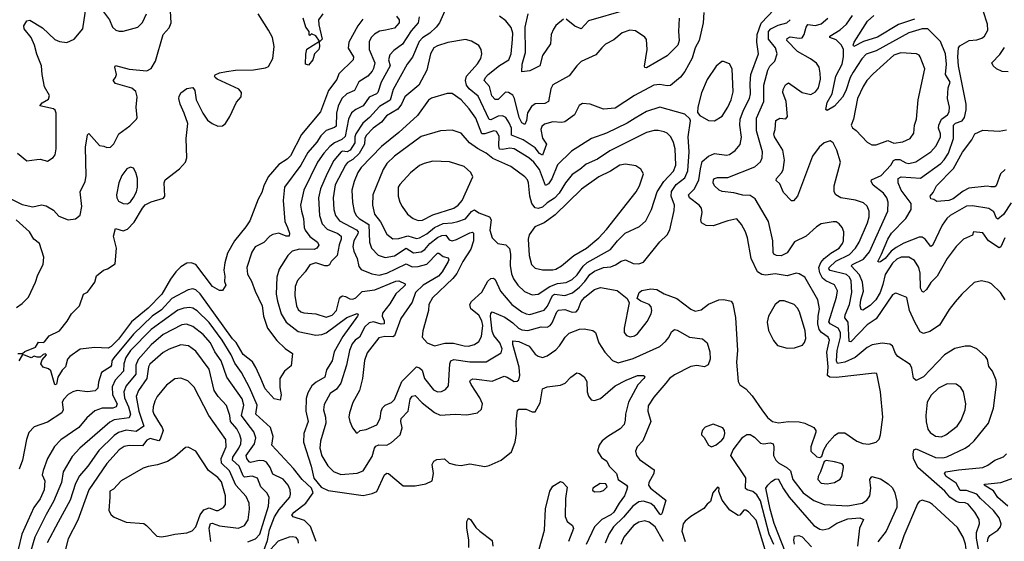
# Model space of a CAD drawing. Extents: x 1550320 to 1685906, y 509093 to 640511.
# Tile 309 of 532: x 1652877 to 1659520, y 559677 to 563196. Entities that reach past the tile are written whole.
import ezdxf

# ---------------------------------------------------------------- set-up
doc = ezdxf.new("R2010")
doc.units = 0

msp = doc.modelspace()

# ---------------------------------------------------------------- linework, layer by layer
at = {"layer": '0CON20XD'}
for points in [[(1652805, 561994), (1652895, 561949.4), (1652965, 561933.3), (1653025, 561946), (1653055, 561940), (1653105, 561911.2), (1653141.2, 561871.2), (1653205, 561846), (1653255, 561853.3), (1653285, 561877.5), (1653297.1, 561935), (1653286.4, 562033.6), (1653318.6, 562105), (1653326.6, 562143.4), (1653320.6, 562335), (1653335, 562420), (1653345, 562427.5), (1653415, 562346.2), (1653445, 562343.3), (1653465, 562333.3), (1653490, 562335), (1653512.5, 562357.5), (1653546, 562425), (1653620.9, 562479.1), (1653665, 562523.8), (1653669.2, 562535), (1653662.2, 562605), (1653670.9, 562675), (1653661.7, 562711.7), (1653635, 562734), (1653524, 562765), (1653508.8, 562785), (1653524.3, 562805.7), (1653530, 562825), (1653520, 562875), (1653524.2, 562885.8), (1653615, 562862.2), (1653735, 562851.5), (1653765, 562865.7), (1653794.6, 562915), (1653844.4, 563095), (1653885, 563140.8), (1653898.8, 563175), (1653890.4, 563335)], [(1652861.9, 562295), (1652925, 562243.3), (1652992.3, 562252.3), (1653015, 562255.7), (1653065, 562242.5), (1653103.7, 562266.3), (1653117.5, 562285), (1653124.5, 562325), (1653124.6, 562564.6), (1653116.7, 562585), (1653105, 562594.3), (1653012.5, 562615), (1653028.8, 562635), (1653070.7, 562659.3), (1653078.1, 562685), (1653043.8, 562743.8), (1653028.2, 562825), (1653024.4, 562885), (1652993.7, 562963.7), (1652978.1, 563025), (1652954, 563075), (1652907.1, 563135), (1652905.7, 563155), (1652925, 563188.8), (1652945, 563192), (1653031.3, 563141.3), (1653115, 563062), (1653145, 563048.8), (1653195, 563042.5), (1653245.6, 563064.4), (1653302.5, 563135), (1653325.7, 563284.3)], [(1652865, 560944.2), (1652897, 560943), (1652913.2, 560956.8), (1652985, 560987.5), (1653005, 561020), (1653035, 561017.5), (1653045, 561022.5), (1653076.7, 561063.3), (1653145, 561096.7), (1653197.7, 561162.3), (1653227.7, 561212.3), (1653280, 561265), (1653307.5, 561345), (1653335, 561357.5), (1653356.1, 561383.9), (1653383.6, 561426.4), (1653395, 561467.5), (1653443, 561507), (1653470, 561515), (1653520.7, 561549.3), (1653531.4, 561655), (1653511.4, 561735), (1653523.8, 561786.2), (1653575, 561772.5), (1653605, 561782.3), (1653649.1, 561830.9), (1653704.8, 561925), (1653725, 561946.7), (1653765, 561968.2), (1653848.5, 561991.5), (1653855.6, 562005), (1653851.8, 562095), (1653857.8, 562115), (1653955, 562190.6), (1653996.6, 562235), (1654004.7, 562265), (1654000.9, 562395), (1654012.8, 562495), (1653986.4, 562565), (1653960, 562625), (1653950, 562665), (1653952.5, 562677.5), (1653965, 562702.5), (1654005, 562732.5), (1654045, 562737.5), (1654057.9, 562717.9), (1654067.2, 562655), (1654112.6, 562565), (1654145, 562518.2), (1654175.8, 562495), (1654215, 562477.9), (1654245, 562480), (1654265, 562494.7), (1654295, 562542.1), (1654340, 562640), (1654371.5, 562675), (1654374.4, 562705), (1654355, 562727.3), (1654210, 562795), (1654196.7, 562805), (1654192.5, 562815), (1654196.4, 562823.6), (1654225, 562838), (1654273, 562847), (1654334.1, 562855.9), (1654455, 562857.5), (1654535, 562870.3), (1654555, 562881.1), (1654584.2, 562935), (1654593.2, 563015), (1654583.4, 563075), (1654555, 563126), (1654486.2, 563235)], [(1655419.4, 563219.4), (1655436.9, 563195), (1655437.9, 563175), (1655405, 563139.1), (1655345.4, 563125.4), (1655305, 563117.5), (1655271.3, 563098.7), (1655249.6, 563075), (1655234.2, 563045.8), (1655235.3, 562995), (1655272.4, 562905), (1655265, 562865.8), (1655255, 562847.5), (1655225, 562814.6), (1655164.3, 562775.7), (1655135, 562718.9), (1655083.7, 562696.3), (1655051.3, 562665), (1655027, 562613), (1655013.8, 562565), (1655011.6, 562478.4), (1655001.1, 562468.9), (1654945, 562448.7), (1654908.6, 562411.4), (1654881.2, 562368.8), (1654820.2, 562299.8), (1654775, 562215.4), (1654663.2, 562065), (1654654.6, 561975.4), (1654665.4, 561835), (1654683.5, 561795), (1654697.2, 561755), (1654695.3, 561734.7), (1654675, 561735.4), (1654625, 561754.8), (1654584.1, 561745.9), (1654565.7, 561735), (1654525, 561692.5), (1654465, 561664.2), (1654443, 561627), (1654410, 561525), (1654415, 561478.8), (1654442.2, 561432.2), (1654466, 561365), (1654513.5, 561265), (1654521.4, 561195), (1654549.2, 561115), (1654612.1, 561032.1), (1654667.9, 560977.9), (1654717.5, 560945), (1654709.2, 560860.8), (1654664.5, 560825.5), (1654632.5, 560775), (1654632.2, 560715), (1654642.5, 560665), (1654635, 560630), (1654595, 560639.2), (1654534.4, 560705), (1654505.2, 560775.2), (1654470.7, 560850.7), (1654447.3, 560887.3), (1654385, 560937.5), (1654337.5, 561017.5), (1654312, 561042), (1654095, 561346.9), (1654065, 561373.8), (1654045, 561379.6), (1654015, 561372.5), (1653904.3, 561315.7), (1653835, 561239), (1653770.9, 561195), (1653645, 561073.5), (1653511.5, 560915), (1653499.5, 560895), (1653496.5, 560865), (1653490, 560855), (1653428.9, 560815), (1653408.5, 560751.5), (1653405, 560710), (1653387, 560693), (1653335, 560686.2), (1653265, 560694), (1653235, 560685.4), (1653205, 560667.1), (1653174.5, 560635), (1653164.5, 560615), (1653170.5, 560565), (1653161.4, 560545), (1653065, 560481.9), (1652975, 560450), (1652939.8, 560410.2), (1652922.5, 560365), (1652895.4, 560224.6), (1652874.4, 560165)], [(1653436.8, 563256.8), (1653483.1, 563195), (1653504.6, 563144.6), (1653525, 563126), (1653547.5, 563117.5), (1653575, 563118.1), (1653675, 563144.2), (1653705, 563175.8), (1653732.3, 563235)], [(1655572.1, 563215), (1655564.7, 563175), (1655518.7, 563121.3), (1655460.1, 563029.9), (1655401.2, 562988.8), (1655375, 562958.6), (1655366.3, 562925), (1655376.9, 562885), (1655315.2, 562774.8), (1655293.2, 562705), (1655284.7, 562695.3), (1655235, 562673.8), (1655195, 562614.2), (1655145, 562590.7), (1655115, 562566.9), (1655096.7, 562525), (1655073.1, 562406.9), (1655051.6, 562388.4), (1655002, 562365), (1654970.6, 562339.4), (1654928.6, 562295), (1654887.4, 562235), (1654793.5, 562045), (1654772.9, 561945), (1654777.6, 561905), (1654792.9, 561855), (1654796.4, 561795), (1654803.5, 561775), (1654835, 561732.5), (1654885.6, 561695), (1654895.5, 561675), (1654882.7, 561655), (1654865, 561646.7), (1654765, 561647.8), (1654715.3, 561634.8), (1654685.5, 561605), (1654626.9, 561513.1), (1654612.1, 561457.9), (1654608, 561345), (1654616.3, 561296.3), (1654642.2, 561212.2), (1654674.4, 561154.4), (1654755, 561092.5), (1654875, 561067.3), (1654915, 561071.9), (1654945, 561082.6), (1655085, 561187.2), (1655155, 561213.8), (1655160.8, 561205), (1655157.3, 561195), (1655057.9, 561057.9), (1655000, 560955), (1654984.8, 560895.2), (1654947.8, 560835), (1654936.1, 560785), (1654878.3, 560751.7), (1654848.5, 560725), (1654821.5, 560678.5), (1654810.2, 560639.8), (1654806.9, 560555), (1654823.3, 560485), (1654795.3, 560405), (1654791.9, 560345), (1654843.1, 560185), (1654862.5, 560102.5), (1654912.1, 560042.1), (1654959.2, 560019.2), (1655195, 559985.6), (1655255, 560000), (1655286, 560014), (1655338, 560125), (1655355, 560136), (1655365, 560134), (1655465, 560051.4), (1655545, 560052.5), (1655616.2, 560065), (1655660, 560085), (1655668.8, 560135), (1655660.5, 560195), (1655671.9, 560218.1), (1655691.3, 560228.7), (1655743.3, 560233.3), (1655775.8, 560205), (1655817.1, 560192.9), (1655855, 560188.2), (1655915, 560199.2), (1656015, 560182.5), (1656045, 560188), (1656125, 560223.8), (1656195, 560281.2), (1656220.8, 560345), (1656229.4, 560405), (1656226.7, 560485), (1656235, 560562.5), (1656245, 560568.8), (1656295, 560569.4), (1656335, 560550), (1656355, 560551.2), (1656387.8, 560612.2), (1656404.3, 560705.7), (1656435, 560720), (1656525, 560729.4)], [(1655745.4, 563254.6), (1655709.1, 563175), (1655686.2, 563145), (1655644.6, 563105), (1655595, 563074.1), (1655571.6, 563048.4), (1655527.9, 562942.1), (1655491.5, 562895), (1655397.4, 562725), (1655376.1, 562653.9), (1655305, 562611), (1655236.9, 562535), (1655192.5, 562497.5), (1655144.1, 562425.9), (1655138, 562405), (1655139.4, 562379.4), (1655138.1, 562365), (1655107, 562315), (1655086.4, 562303.6), (1655055, 562309.2), (1655045.5, 562304.5), (1654997.2, 562245), (1654951.2, 562158.8), (1654906.1, 562055), (1654893.2, 561995), (1654900.5, 561875), (1654918.9, 561818.9), (1654952, 561782), (1655024.5, 561754.5), (1655045.3, 561735), (1655046.8, 561715), (1655033, 561677), (1655018.8, 561605), (1654979.4, 561565), (1654967.9, 561542.1), (1654955, 561534.4), (1654935, 561535.4), (1654875, 561555.3), (1654835, 561543.3), (1654803.1, 561495), (1654752.4, 561437.6), (1654736.7, 561395), (1654733.5, 561335), (1654744.7, 561265), (1654755, 561241.5), (1654774.4, 561225), (1654795, 561218.3), (1654875, 561212.8), (1654945, 561189.7), (1654985, 561203.7), (1655013.8, 561235), (1655036, 561314), (1655043.3, 561326.7), (1655055, 561332.2), (1655075, 561328.5), (1655105, 561312), (1655125, 561310.3), (1655145, 561320), (1655186.9, 561363.1), (1655273, 561373), (1655415, 561432.7), (1655435, 561434.3), (1655478.5, 561415), (1655478.8, 561405), (1655470, 561395), (1655415, 561347.5), (1655375, 561279.1), (1655325, 561215.6), (1655322.5, 561195), (1655336.8, 561165), (1655335.5, 561144.5), (1655315, 561142.8), (1655265, 561158.8), (1655235, 561151.9), (1655205, 561122.9), (1655169.3, 561055), (1655141.1, 561035), (1655120.1, 561009.9), (1655101.9, 560965), (1655083.2, 560865), (1655043.1, 560745), (1655015.5, 560704.5), (1654972.3, 560675), (1654931, 560599), (1654926.6, 560565), (1654941.3, 560515), (1654943.5, 560475), (1654907.6, 560352.4), (1654902.4, 560305), (1654915, 560253.1), (1654956.9, 560186.9), (1654995, 560148.9), (1655045, 560127.1), (1655153.3, 560136.7), (1655195, 560153.5), (1655255, 560249.2), (1655270.4, 560305), (1655280.1, 560319.9), (1655301.3, 560328.7), (1655355.2, 560324.8), (1655385, 560343.1), (1655444, 560396), (1655457.7, 560442.3), (1655448.2, 560485), (1655450, 560505), (1655498.6, 560555), (1655512.2, 560635), (1655525, 560656.7), (1655545, 560660), (1655592.1, 560612.1), (1655675, 560546.2), (1655715, 560527.1), (1655815, 560533.9), (1655895, 560530.9), (1655965, 560544.2), (1655992.1, 560567.9), (1655998.9, 560605), (1655981.2, 560645), (1655922.1, 560735), (1655914.5, 560755), (1655918, 560765), (1655935, 560772.2), (1655958, 560772), (1656065, 560757.3), (1656145, 560791.1), (1656165, 560785.6), (1656212.5, 560755), (1656233.4, 560756.6), (1656245, 560766.2), (1656252.3, 560795), (1656247.2, 560852.7), (1656203.7, 561005), (1656205, 561028.8), (1656244.6, 561025.4), (1656313.9, 560993.9), (1656355, 560940.4), (1656375, 560926.8), (1656405, 560917.5), (1656435, 560928.5), (1656495, 560968.2), (1656520, 560995), (1656540.5, 561029.5)], [(1654922.5, 563235), (1654892.5, 563195), (1654895, 563160), (1654917.1, 563065), (1654897.5, 563045), (1654900, 563015), (1654894.4, 562995), (1654865.8, 562965), (1654854.4, 562925.6), (1654825, 562890), (1654806.1, 562896.1), (1654807.3, 562962.7), (1654814.1, 562995.9), (1654900, 563050), (1654875, 563085.8), (1654845, 563100), (1654835, 563090), (1654830, 563095), (1654830, 563115), (1654806.7, 563145), (1654790, 563205)], [(1657493.2, 563245), (1657488.2, 563175), (1657461.3, 563055), (1657434.1, 563005), (1657413.9, 562936.1), (1657364.8, 562845.2), (1657335, 562807.5), (1657267.3, 562752.7), (1657245, 562749.3), (1657195, 562759.3), (1657155, 562753.9), (1657025, 562684.1), (1656895, 562599.5), (1656815, 562591.5), (1656726.1, 562626.1), (1656675, 562631.2), (1656652.1, 562617.9), (1656619.2, 562555), (1656555, 562506.5), (1656535, 562502.1), (1656475, 562506.2), (1656418.9, 562491.1), (1656399.2, 562475), (1656392.2, 562455), (1656405, 562397.1), (1656431.3, 562355), (1656405, 562282.7), (1656385, 562292.2), (1656355, 562332.3), (1656274.9, 562384.9), (1656196.2, 562416.2), (1656194.4, 562465), (1656179.8, 562499.8), (1656156.9, 562535), (1656135, 562547.6), (1656105, 562544.3), (1656055, 562520.4), (1656045, 562522.9), (1655970.9, 562680.9), (1655910.2, 562730.2), (1655890.6, 562755), (1655884.1, 562785), (1655891.6, 562815), (1655965, 562898.9), (1655988.5, 562935), (1655995.5, 562965), (1655990.6, 562995), (1655975, 563022.5), (1655925, 563051.9), (1655885, 563061.9), (1655765, 563042.9), (1655695, 563020.3), (1655671.2, 563005), (1655649.6, 562965), (1655623.1, 562855), (1655569.2, 562755), (1655474.7, 562675), (1655452.5, 562625), (1655427.7, 562592.3), (1655352.6, 562547.4), (1655318.4, 562505), (1655262.5, 562465), (1655215.2, 562415), (1655204.8, 562395), (1655202.7, 562355), (1655167.8, 562292.3), (1655125, 562252.6), (1655088.4, 562231.6), (1655074.8, 562215), (1655005, 562082), (1654991.2, 561995), (1654996.5, 561916.5), (1655008.8, 561875), (1655035, 561838.2), (1655149.3, 561779.3), (1655161.6, 561765), (1655159.3, 561750.7), (1655131.7, 561705), (1655125.2, 561665), (1655131.1, 561635), (1655154.7, 561584.7), (1655165, 561531.2), (1655181.6, 561511.6), (1655252.2, 561482.2), (1655303.6, 561473.6), (1655355, 561485.8), (1655485, 561548.4), (1655525, 561527.6), (1655565, 561531.3), (1655625, 561547.6), (1655695, 561620.8), (1655705, 561620.8), (1655735, 561598.2), (1655768.5, 561588.5), (1655772.9, 561575), (1655768.9, 561565), (1655728.4, 561495), (1655703.4, 561465), (1655600, 561405), (1655546.9, 561355), (1655525, 561290.6), (1655448.8, 561181.2), (1655405, 561063.3), (1655395, 561056.9), (1655341.2, 561058.8), (1655301.3, 561048.7), (1655220.8, 560949.1), (1655203.6, 560896.4), (1655190.9, 560775), (1655170, 560695), (1655125.4, 560614.6), (1655102.5, 560545), (1655097.8, 560515), (1655104.4, 560485), (1655123, 560443), (1655145, 560412.5), (1655155, 560407.5), (1655175.4, 560424.6), (1655215, 560430.4), (1655287.3, 560462.7), (1655309.6, 560505), (1655316.1, 560555), (1655325, 560577.1), (1655343.1, 560595), (1655385, 560614.6), (1655405, 560633.3), (1655455.3, 560755), (1655555, 560854), (1655575, 560848.2), (1655591.9, 560831.9), (1655608.7, 560775), (1655670.1, 560700.1), (1655695, 560686.2), (1655721.9, 560688.1), (1655749.2, 560700.8), (1655771.1, 560725), (1655778.4, 560875), (1655785, 560895.5), (1655805.9, 560904.1), (1655915, 560887.1), (1656025, 560887.5), (1656125, 560948.1), (1656132.8, 560975), (1656115.6, 561015.6), (1656076.7, 561065), (1656065.2, 561095), (1656053.3, 561195), (1656055.8, 561214.2), (1656064.6, 561225.4), (1656149.5, 561189.5), (1656205, 561150.5), (1656242, 561115), (1656265, 561104), (1656305, 561099.4), (1656395, 561123.7), (1656435, 561121.5), (1656455, 561133.6), (1656468.9, 561151.1), (1656502.1, 561225), (1656513, 561237), (1656555, 561240.4), (1656605, 561222.3), (1656630.8, 561225), (1656645, 561240), (1656666.2, 561295), (1656689.7, 561325), (1656755, 561375.3), (1656795, 561390), (1656908.9, 561368.9), (1656976, 561315), (1656988.8, 561285), (1656955.8, 561115), (1656956, 561085), (1656970, 561065), (1656995, 561057.5), (1657025, 561063.3), (1657045, 561077.5), (1657111.1, 561158.9), (1657137.6, 561212.4), (1657142.2, 561235), (1657138, 561258), (1657125, 561274.2), (1657067.3, 561297.3), (1657043.3, 561315), (1657056.2, 561355), (1657075, 561369.2), (1657135, 561380), (1657175, 561375.8), (1657225.8, 561345.8), (1657310.8, 561315), (1657405, 561242.2), (1657435, 561230.6), (1657475, 561238.6), (1657525, 561277.5), (1657595, 561305.8), (1657627.9, 561307.9), (1657677, 561297), (1657688.6, 561278.6), (1657706.8, 561186.8), (1657719.6, 560965), (1657712.3, 560885), (1657724.6, 560754.6), (1657735, 560732.9), (1657776, 560705), (1657819.1, 560659.1), (1657883.1, 560563.1), (1657922.3, 560512.3), (1657955, 560486.4), (1657997.4, 560477.4), (1658065, 560485.4), (1658135, 560483.5), (1658173.7, 560473.7), (1658234.3, 560444.3), (1658247.5, 560425), (1658247.3, 560412.7), (1658214, 560315), (1658213.8, 560285), (1658255, 560246.7), (1658275, 560242.5)], [(1657327.1, 563205), (1657322.3, 563115), (1657325.9, 563055), (1657317.5, 563025), (1657245, 562951.1), (1657105, 562870), (1657095, 562873.3), (1657092.6, 562882.6), (1657110.6, 562995), (1657105, 563061.2), (1657095, 563078.1), (1657031.7, 563121.7), (1656994.6, 563125.4), (1656942.1, 563107.9), (1656885, 563060.8), (1656830.2, 563029.8), (1656805.6, 563005), (1656765, 562958.5), (1656665, 562913.3), (1656635.6, 562885), (1656585, 562816.7), (1656473.7, 562756.3), (1656459.7, 562730.3), (1656444.4, 562645), (1656419.2, 562630.8), (1656355, 562627.3), (1656330.8, 562609.2), (1656303.2, 562566.8), (1656295.9, 562515), (1656285, 562489.4), (1656265, 562500), (1656246.1, 562535), (1656216.2, 562665), (1656205, 562686.2), (1656175, 562705.4), (1656155, 562707.9), (1656105, 562656.5), (1656085, 562657.1), (1656063, 562683), (1656046.2, 562746.2), (1656011.3, 562785), (1656018.8, 562805), (1656037.5, 562825), (1656115, 562886.1), (1656176.2, 562925), (1656193.4, 562965), (1656202.8, 563062.8), (1656204, 563105), (1656192, 563142), (1656157.3, 563187.3), (1656115, 563220.4)], [(1656545, 563200), (1656495, 563156.7), (1656479.2, 563130.8), (1656463.8, 563095), (1656457.6, 563032.4), (1656404.6, 562955), (1656385.6, 562885), (1656318.5, 562851.5), (1656265, 562843.8), (1656267.5, 562895), (1656290.4, 562975), (1656287.5, 563145), (1656307.7, 563235)], [(1656965, 563260.2), (1656715, 563188.9), (1656665, 563134.3), (1656622.3, 563152.3), (1656565, 563200)], [(1658275, 560242.5), (1658288.3, 560251.7), (1658302, 560295), (1658325.5, 560334.5), (1658376.8, 560393.2), (1658401.7, 560408.3), (1658445, 560409.2), (1658525, 560353.1), (1658565, 560336.9), (1658606.8, 560333.2), (1658655, 560345.8), (1658674.5, 560365.5), (1658685.4, 560394.6), (1658700, 560515), (1658684.3, 560685), (1658659.4, 560809.4), (1658645, 560812.5), (1658385, 560782.2), (1658343.5, 560783.5), (1658327.5, 560795), (1658331.6, 560855), (1658323.2, 560953.2), (1658340.2, 561035), (1658330.7, 561055), (1658286.6, 561086.6), (1658271, 561105), (1658261.4, 561145), (1658265, 561196.2), (1658272.8, 561245), (1658261.8, 561305), (1658175, 561458.1), (1658135, 561481.4), (1658115.6, 561485.6), (1658055, 561468.5), (1657975, 561481.6), (1657912.1, 561472.1), (1657885, 561476.7), (1657855, 561495.7), (1657811.5, 561585), (1657788, 561725), (1657773.9, 561763.9), (1657746.7, 561815), (1657715, 561852.5), (1657655, 561839.2), (1657555, 561804.5), (1657507.4, 561807.4), (1657477.5, 561825), (1657473.5, 561845), (1657482.1, 561895), (1657476.2, 561925), (1657460.4, 561945), (1657396.8, 561995), (1657389.6, 562015), (1657429.1, 562055), (1657459.6, 562115), (1657471.3, 562188.7), (1657481.5, 562238.5), (1657523.9, 562276.1), (1657565, 562293.8), (1657645, 562282.5), (1657665, 562286), (1657705, 562312.5), (1657737, 562353), (1657745.9, 562404.1), (1657735.3, 562485), (1657738.9, 562525), (1657760, 562585), (1657801.6, 562665), (1657807.5, 562695), (1657804.8, 562765), (1657810.7, 562825), (1657862, 562965), (1657851.2, 563045), (1657851.8, 563095), (1657878.6, 563171.4), (1657967.9, 563265)], [(1659526, 561305), (1659494, 561355), (1659433, 561413), (1659415, 561422.5), (1659365, 561434), (1659317.3, 561422.7), (1659232.5, 561345), (1659187.6, 561292.4), (1659148.5, 561241.5), (1659083.1, 561135), (1659017.1, 561092.9), (1658975, 561079.1), (1658951.3, 561091.3), (1658915.4, 561155), (1658880.9, 561235), (1658861.7, 561321.7), (1658795, 561349.2), (1658785, 561350.8), (1658765, 561339.2), (1658655, 561178.1), (1658595, 561137.1), (1658485, 561023.8), (1658473.9, 561025), (1658466, 561155), (1658443.6, 561185), (1658445.6, 561205.6), (1658475.2, 561274.8), (1658490.6, 561355), (1658486.7, 561435), (1658475, 561458.4), (1658455, 561477.5), (1658345, 561503.8), (1658336.4, 561515), (1658337.2, 561525), (1658383.1, 561566.9), (1658475, 561611.2), (1658515.5, 561654.5), (1658539.7, 561695), (1658595.8, 561825), (1658607.3, 561865), (1658609.2, 561905), (1658595, 561937.5), (1658570.8, 561960.8), (1658515, 561979.2), (1658416.2, 561995), (1658383.3, 562015), (1658372.1, 562035), (1658371.2, 562075), (1658415.6, 562235), (1658390.9, 562315), (1658365.4, 562365.4), (1658345, 562377.8), (1658305, 562366.2), (1658271.2, 562335), (1658224.7, 562275), (1658125.5, 562005), (1658098, 561975), (1658085, 561974.3), (1658030.7, 562030.7), (1658005, 562087.5), (1657980.8, 562110.8), (1657982.5, 562125), (1658017.3, 562162.7), (1658027.6, 562182.4), (1658038, 562248), (1658026.6, 562316.6), (1657968.7, 562405), (1657964.1, 562425), (1657974.1, 562455.9), (1657979.4, 562515), (1658005, 562530.6), (1658045, 562528), (1658057.9, 562542.1), (1658047.9, 562645), (1658026.7, 562705), (1658028.1, 562725), (1658042.8, 562757.2), (1658065, 562770), (1658155, 562703.6), (1658215, 562690.6), (1658245, 562708.6), (1658266.4, 562735), (1658278.8, 562795), (1658277.1, 562835), (1658271.4, 562875), (1658251.7, 562901.7), (1658212.4, 562932.4), (1658125, 562981.8), (1658053.6, 563055), (1658055, 563068.6), (1658075, 563079.6), (1658135, 563070), (1658155, 563073.3), (1658169.6, 563095), (1658183.5, 563145), (1658195, 563162.5), (1658245, 563156.7), (1658285, 563168.2), (1658328.2, 563205)], [(1659524.4, 561725), (1659496.2, 561663.8), (1659485, 561657.1), (1659413.8, 561703.8), (1659375, 561757.5), (1659312.5, 561765), (1659305, 561742), (1659243.9, 561716.1), (1659194.7, 561665.3), (1659134.1, 561585.9), (1659066.7, 561465), (1659025, 561422.5), (1658995, 561375.6), (1658975, 561357.5), (1658965, 561362.5), (1658954.8, 561385), (1658953.2, 561485), (1658942.8, 561525), (1658915, 561571.5), (1658875, 561592.9), (1658825, 561594.5), (1658795, 561579.3), (1658765, 561554), (1658715, 561476.7), (1658699.8, 561410.2), (1658682.5, 561355), (1658652.8, 561305), (1658615, 561268.5), (1658565, 561236.7), (1658555, 561240), (1658547.4, 561265), (1658552, 561305), (1658569.3, 561365), (1658563.4, 561425), (1658543.7, 561475), (1658487.1, 561535), (1658496.2, 561545), (1658568.8, 561581.2), (1658610.6, 561629.4), (1658733.9, 561905), (1658736.9, 561965), (1658727.7, 561995), (1658704.8, 562024.8), (1658635, 562080), (1658622.5, 562105), (1658623.8, 562115), (1658690, 562145), (1658754.1, 562215), (1658773.1, 562245), (1658785, 562252.2), (1658815, 562253.3), (1658855, 562230.3), (1658875, 562226.4), (1658922.7, 562237.3), (1659025, 562304.7), (1659060.8, 562345), (1659089.5, 562405), (1659089.5, 562425), (1659075.7, 562465), (1659079.1, 562485), (1659097, 562525), (1659136.1, 562553.9), (1659148.6, 562575), (1659150.9, 562605), (1659137.6, 562665), (1659141.8, 562735), (1659154.6, 562775), (1659123.8, 562825), (1659129.7, 562895), (1659123.8, 562965), (1659089, 563049), (1659004, 563134), (1658965, 563134.7), (1658875, 563107.4), (1658655, 562986.7), (1658587.8, 562962.2), (1658558.9, 562931.1), (1658501.2, 562841.2), (1658479.5, 562805), (1658450.6, 562715), (1658427.5, 562672.5), (1658375, 562612.5), (1658325, 562584), (1658315, 562590), (1658325, 562636.7), (1658358.3, 562695), (1658384, 562815), (1658425.2, 562895), (1658435.5, 562945), (1658434, 562995), (1658421.2, 563025), (1658385, 563060.8), (1658342.5, 563075), (1658342.7, 563085), (1658412.9, 563127.1), (1658455.6, 563165), (1658495, 563224.2)], [(1658505, 563014.5), (1658500.7, 563025), (1658505.9, 563045), (1658597.5, 563185), (1658638.5, 563225)], [(1659565, 561960), (1659515, 561882), (1659475, 561849.5), (1659466.2, 561856.2), (1659448.9, 561898.9), (1659415, 561921.5), (1659305, 561939.6), (1659265, 561937.3), (1659155, 561875.3), (1659132.8, 561855), (1659100.6, 561809.4), (1659035, 561672.9), (1659025, 561665.7), (1658985, 561716.2), (1658965, 561727.9), (1658945, 561728.7), (1658841.2, 561688.8), (1658790, 561660), (1658755.9, 561634.1), (1658715, 561584.2), (1658685, 561563.5), (1658675, 561559.2), (1658666.2, 561565), (1658690.3, 561615), (1658734.6, 561715.4), (1658758.8, 561755), (1658855, 561854.6), (1658890.8, 561915), (1658891.1, 561955), (1658823.1, 562045), (1658804.5, 562095.5), (1658803.3, 562125), (1658825, 562135.3), (1658955, 562126), (1659090.8, 562225), (1659115, 562250), (1659142.9, 562295), (1659178.1, 562395), (1659177.8, 562485), (1659191.2, 562498.8), (1659235.9, 562514.1), (1659251.1, 562535), (1659262.8, 562587.2), (1659262.7, 562625), (1659211.6, 562885), (1659206.4, 562945), (1659211.8, 563005), (1659219.8, 563020.2), (1659283.6, 563056.4), (1659335, 563060.5), (1659369.1, 563070.9), (1659385.4, 563084.6), (1659408.1, 563125), (1659405.5, 563165), (1659376.5, 563255)], [(1655191.4, 563198.6), (1655159.2, 563155), (1655098.8, 563045), (1655094.2, 563004.2), (1655128.8, 562945), (1655126.4, 562925), (1655029.3, 562830.7), (1655016.8, 562793.2), (1654961.2, 562718.8), (1654906.1, 562573.9), (1654779.6, 562420.4), (1654705, 562277.5), (1654682.2, 562255), (1654625, 562220), (1654554.7, 562135), (1654523.7, 562075), (1654510.5, 562029.5), (1654486.9, 561985), (1654430.2, 561839.8), (1654402.5, 561797.5), (1654325.9, 561705), (1654278.3, 561621.7), (1654260.3, 561555), (1654255.4, 561505.4), (1654261.9, 561465), (1654259.3, 561429.3), (1654267.5, 561405), (1654245, 561370), (1654225, 561370), (1654177.5, 561395), (1654065, 561544.6), (1654035, 561556.2), (1654005, 561553.8), (1653965, 561528.5), (1653930.4, 561495), (1653894.2, 561445.8), (1653836.1, 561345), (1653745, 561250.6), (1653631.9, 561158.1), (1653545, 561040.3), (1653495, 560990.4), (1653475, 560981.2), (1653385, 560984.4), (1653285, 560974), (1653215.8, 560925), (1653200, 560905), (1653186.7, 560855), (1653165, 560832.5), (1653135.7, 560784.3), (1653125, 560737.5), (1653115, 560733.3), (1653088.3, 560828.3), (1653071.7, 560841.7), (1653035, 560852.5), (1653020, 560875), (1653029.3, 560900.7), (1653057.5, 560935), (1653051.7, 560941.7), (1653035, 560936.7), (1653015, 560920), (1652995, 560918.8), (1652975, 560926.2), (1652955, 560914.3), (1652905, 560934.2), (1652895, 560932), (1652871.1, 560895)], [(1659365.2, 559514.8), (1659331.5, 559698.5), (1659332.8, 559737.3), (1659353.5, 559795), (1659349.5, 559825), (1659321.2, 559875), (1659275, 559927.2), (1659255, 559937.4), (1659215, 559939), (1659195.7, 559945.7), (1659151.6, 559975), (1659118.8, 560015), (1658936.9, 560175), (1658907.2, 560235), (1658904.2, 560265.8), (1658910, 560295), (1658925, 560300.9), (1659055, 560241.5), (1659105, 560239.5), (1659132.3, 560247.7), (1659256, 560305), (1659285.3, 560324.7), (1659316.9, 560355), (1659412.2, 560475), (1659446.7, 560575), (1659466.7, 560735), (1659464.2, 560765), (1659441.2, 560825), (1659415.8, 560855.8), (1659406.2, 560903.8), (1659393.2, 560923.2), (1659335, 560976.2), (1659292.7, 560992.7), (1659255.6, 560994.4), (1659185, 560978.1), (1659117.1, 560935), (1658975, 560786.1), (1658925, 560761.5), (1658907.7, 560777.7), (1658895.4, 560845), (1658885, 560869.2), (1658801.1, 560925), (1658786.5, 560945), (1658766.3, 560996.3), (1658746.7, 561006.7), (1658695, 561012.7), (1658627.7, 561002.3), (1658595, 560983.8), (1658513.4, 560916.6), (1658445, 560886.1), (1658395, 560876.6), (1658387.6, 560895), (1658392.7, 560965), (1658415.8, 561055), (1658415.2, 561085), (1658398.2, 561115), (1658345.5, 561145), (1658337.1, 561157.1), (1658388.8, 561325), (1658395, 561366.2), (1658375, 561406.4), (1658314.9, 561434.9), (1658292.9, 561452.9), (1658275, 561488.2), (1658269.4, 561525), (1658283, 561557), (1658305, 561584.2), (1658349.7, 561620.3), (1658405, 561653.6), (1658427.2, 561685), (1658434.6, 561705), (1658436.4, 561765), (1658425.6, 561795), (1658405, 561819.2), (1658385, 561831.4), (1658365, 561833.1), (1658285, 561818.9), (1658251.9, 561798.1), (1658183.7, 561736.3), (1658105, 561697.1), (1658055, 561623.8), (1658015, 561603.1), (1657983.3, 561605), (1657965.8, 561615), (1657961.1, 561625), (1657959.1, 561705), (1657930, 561835), (1657838.5, 561988.5), (1657805, 562010.2), (1657755, 562013), (1657695, 562027.9), (1657617.4, 562037.4), (1657596.1, 562046.1), (1657565, 562076), (1657555.5, 562095), (1657556.9, 562115), (1657565.4, 562124.6), (1657585, 562130.4), (1657655, 562130.3), (1657835.9, 562204.1), (1657875, 562236), (1657886.2, 562265), (1657888.8, 562305), (1657848.6, 562445), (1657847.4, 562532.6), (1657897.5, 562645), (1657896.7, 562755), (1657925.3, 562855), (1657938.6, 562881.4), (1657970.8, 562915), (1657987.3, 562965), (1657975.8, 563005), (1657928.5, 563065), (1657929.8, 563115), (1657943.8, 563135), (1657995, 563159), (1658053.1, 563175), (1658075.8, 563195.8)], [(1658915, 563200), (1658805, 563162.4), (1658665, 563077.3), (1658570.6, 563049.4), (1658505, 563014.5)], [(1659545, 562844.6), (1659506.3, 562846.3), (1659466.7, 562865), (1659444, 562885), (1659435.8, 562905), (1659488.7, 562961.3), (1659521.1, 563008.9)], [(1658655, 562351.8), (1658735, 562381.9), (1658775, 562363.1), (1658835, 562371.1), (1658885, 562393.8), (1658909.1, 562430.9), (1658914.2, 562485), (1658927.5, 562525), (1658938.1, 562655), (1658982.5, 562865), (1658952.9, 562945), (1658945, 562957.5), (1658926.3, 562966.3), (1658822.4, 562972.4), (1658775, 562956), (1658635, 562830.5), (1658591.8, 562785), (1658567.9, 562745), (1658530.4, 562665), (1658503.1, 562525), (1658485.7, 562485), (1658495, 562465.8), (1658519.3, 562449.3), (1658595, 562370.5), (1658625, 562351.8), (1658655, 562351.8)], [(1657565, 562514), (1657616.9, 562545), (1657654.6, 562605.4), (1657676.4, 562655), (1657690.7, 562709.3), (1657683.9, 562863.9), (1657665, 562897.5), (1657625, 562913.3), (1657615, 562913.3), (1657576.8, 562883.2), (1657515, 562791.2), (1657476.6, 562703.4), (1657452, 562605), (1657450.7, 562570.7), (1657465, 562550), (1657525, 562516.7), (1657565, 562514)], [(1655905, 560994.6), (1655946, 561005), (1655975.5, 561025), (1655992.3, 561057.7), (1656002.1, 561132.1), (1655995.2, 561165), (1655975, 561203.3), (1655921.5, 561245), (1655913.6, 561275), (1655924.8, 561295.2), (1655995, 561356.9), (1656035, 561431.2), (1656055, 561450.4), (1656072.8, 561452.8), (1656084, 561444), (1656121.1, 561365), (1656198.4, 561275), (1656265, 561224.1), (1656295, 561210.9), (1656318.3, 561208.3), (1656415, 561237.3), (1656437.2, 561262.8), (1656472.9, 561335), (1656485, 561343.9), (1656555, 561336.4), (1656606.5, 561353.5), (1656655, 561390.7), (1656690.7, 561429.3), (1656722.9, 561477.1), (1656755, 561500.2), (1656815, 561524.7), (1656865, 561528.7), (1656897.8, 561542.2), (1656935, 561567.9), (1656965, 561575.6), (1657015, 561550.5), (1657055, 561549.1), (1657085, 561559.1), (1657195, 561696.5), (1657244.7, 561745.3), (1657262.6, 561777.4), (1657291.7, 561908.3), (1657293.9, 561945), (1657271.9, 562005), (1657274.2, 562035.8), (1657307.2, 562085), (1657365, 562128.9), (1657384.8, 562175.2), (1657394.4, 562305), (1657388.1, 562405), (1657403.3, 562513.3), (1657398, 562528), (1657365, 562558.1), (1657195, 562605.9), (1657105, 562576.6), (1657029.2, 562530.8), (1656975, 562496.7), (1656835, 562430.4), (1656734.7, 562395.3), (1656600.9, 562309.1), (1656505, 562217.3), (1656467.3, 562122.7), (1656445, 562087.5), (1656425, 562077.1), (1656383.4, 562185), (1656345.1, 562235.1), (1656313.2, 562265), (1656212.5, 562325), (1656185, 562329.8), (1656135, 562319.1), (1656115, 562323.1), (1656110, 562345), (1656111.2, 562411.2), (1656095, 562441.2), (1656075, 562445.3), (1656015, 562425.2), (1655995, 562426.2), (1655955, 562532.5), (1655910, 562595), (1655855, 562656.2), (1655795, 562696.9), (1655761.7, 562698.3), (1655655, 562666.9), (1655635, 562652.5), (1655560.5, 562549.5), (1655435, 562434.6), (1655319.1, 562340.9), (1655181.5, 562198.5), (1655159.6, 562165), (1655133.2, 562105), (1655118.1, 562045), (1655123, 561963), (1655134.1, 561905), (1655148.4, 561875), (1655167.1, 561855), (1655233.1, 561815), (1655236.7, 561695), (1655251.8, 561655), (1655295, 561606.9), (1655342.7, 561592.7), (1655405, 561603), (1655485, 561654.8), (1655535, 561623.7), (1655585, 561630), (1655610, 561645), (1655645, 561685.2), (1655695, 561726.1), (1655725, 561740.4), (1655751.5, 561741.5), (1655775, 561710), (1655795, 561703.4), (1655825, 561712.6), (1655915, 561759.1), (1655931.7, 561761.7), (1655940, 561755), (1655938.4, 561705), (1655921.8, 561648.1), (1655867.1, 561565), (1655826, 561484), (1655799.7, 561450.3), (1655661.3, 561318.7), (1655636.8, 561275), (1655635.4, 561235), (1655596, 561096), (1655593.3, 561055), (1655625.7, 561015.7), (1655675, 560995.8), (1655745, 561012.7), (1655805, 561013.1), (1655875, 560995.4), (1655905, 560994.6)], [(1656335, 561340), (1656375, 561344), (1656452.9, 561397.1), (1656505, 561416.3), (1656565, 561423.5), (1656605, 561443.2), (1656638.1, 561475), (1656677.6, 561532.4), (1656705, 561558.7), (1656863.9, 561646.1), (1656910.9, 561705), (1656963.1, 561756.9), (1657058.5, 561801.5), (1657101.2, 561838.8), (1657139.6, 561915), (1657178.1, 562035), (1657223.8, 562105), (1657288.9, 562175), (1657303.6, 562215), (1657299.7, 562325), (1657288.1, 562368.1), (1657270, 562405), (1657245, 562430), (1657225, 562440), (1657185, 562449.1), (1657157.5, 562447.5), (1657105, 562434.5), (1656858.7, 562311.3), (1656775, 562254.7), (1656698, 562222), (1656656.5, 562185), (1656605, 562151.8), (1656560.5, 562095), (1656517, 562025), (1656485, 561991.3), (1656435, 561959.4), (1656405, 561932.1), (1656375, 561921.5), (1656355, 561925.8), (1656332.4, 561955), (1656318.8, 562005), (1656309.7, 562095), (1656302.9, 562115), (1656285.8, 562135.8), (1656190.8, 562205), (1656068.7, 562258.7), (1656025, 562296.2), (1655965, 562325.9), (1655912, 562365), (1655855, 562431.4), (1655795, 562450), (1655715.5, 562445.5), (1655585, 562408.9), (1655405.7, 562275), (1655355, 562225.6), (1655328.9, 562185), (1655260, 562015), (1655257.5, 561945), (1655270.9, 561885), (1655311.3, 561831.3), (1655355, 561750), (1655395, 561717.8), (1655435, 561719.3), (1655495, 561738), (1655555, 561720.3), (1655575, 561723.3), (1655625, 561751.2), (1655675, 561794.8), (1655735, 561822), (1655795, 561824.8), (1655833.9, 561833.9), (1655885, 561852.9), (1655925, 561901.6), (1655945, 561913.9), (1655975, 561892.6), (1656046.2, 561865), (1656057.4, 561845), (1656049.4, 561775), (1656063.7, 561723.7), (1656103.3, 561685), (1656157.1, 561677.1), (1656182.2, 561652.2), (1656189.5, 561615), (1656186.7, 561536.7), (1656195, 561481.2), (1656208.3, 561448.3), (1656237.5, 561405), (1656282.4, 561362.4), (1656335, 561340)], [(1659525, 562185.7), (1659494.2, 562155.8), (1659465, 562076), (1659455, 562067.5), (1659429.2, 562069.2), (1659405, 562072.5), (1659281.2, 562058.8), (1659241.7, 562038.3), (1659175, 561987.1), (1659145, 561976.9), (1659065, 561970), (1659045, 561983.3), (1659025, 561987.5), (1659018.8, 562005), (1659040.5, 562029.5), (1659063.1, 562075), (1659177.5, 562192.5), (1659236.9, 562303.1), (1659300.5, 562385), (1659321.4, 562425), (1659375, 562450.4), (1659485, 562443.5), (1659535, 562452.3)], [(1655565, 561841.8), (1655595, 561843.8), (1655665, 561880.5), (1655806.5, 561923.5), (1655835.2, 561944.8), (1655863.1, 561976.9), (1655934.3, 562135), (1655921.4, 562165), (1655876, 562206), (1655776.6, 562236.6), (1655665, 562240.6), (1655605, 562225.5), (1655575, 562212.5), (1655515, 562162.7), (1655441.5, 562085), (1655431.2, 562065), (1655431.2, 562005), (1655440.9, 561965), (1655456.9, 561935), (1655493.5, 561883.5), (1655530.8, 561855), (1655565, 561841.8)], [(1656405, 561507.5), (1656475, 561507.8), (1656495, 561513.3), (1656532.9, 561535), (1656614.8, 561605.2), (1656700.5, 561655), (1656783.3, 561725), (1656835, 561779.5), (1657035.5, 562035), (1657059.4, 562075), (1657086, 562155), (1657067, 562187), (1657035, 562210.8), (1656965, 562221.8), (1656925, 562213.6), (1656864.2, 562175), (1656784.8, 562135.2), (1656667.6, 562052.4), (1656489.7, 561880.3), (1656448, 561848), (1656415, 561825.3), (1656352.4, 561797.6), (1656315, 561744), (1656308.5, 561715), (1656313.8, 561605), (1656331.1, 561545), (1656355, 561519.4), (1656405, 561507.5)], [(1653605, 561953.1), (1653625, 561967.1), (1653645, 561995.8), (1653666.4, 562035), (1653671.5, 562065), (1653671.1, 562125), (1653660, 562165), (1653645, 562193.3), (1653625, 562201.2), (1653600.5, 562189.5), (1653565.8, 562144.2), (1653545.6, 562094.4), (1653531.1, 562015), (1653532.9, 561995), (1653545, 561972.5), (1653575, 561955.7), (1653605, 561953.1)], [(1652856.2, 561255), (1652895, 561282), (1652937.5, 561325), (1652983.8, 561425), (1653000, 561475), (1653036, 561545), (1653039.4, 561595), (1653010, 561685), (1652972.5, 561715), (1652944.4, 561765), (1652854, 561845)], [(1658055, 560979.4), (1658105, 560983.1), (1658158.6, 561001.4), (1658172.3, 561017.7), (1658180.4, 561045), (1658176.5, 561096.5), (1658137.3, 561225), (1658125, 561250.8), (1658102, 561275), (1658035, 561299.5), (1658005, 561299.4), (1657975, 561274.3), (1657928.5, 561195), (1657920, 561155), (1657929.1, 561099.1), (1657962.6, 561032.6), (1657989.1, 560999.1), (1658055, 560979.4)], [(1654877.6, 559675), (1654838.3, 559778.3), (1654798.7, 559818.7), (1654723.4, 559843.4), (1654712.9, 559855), (1654729.4, 559875), (1654806.7, 559935), (1654856.7, 560005), (1654846.2, 560035), (1654783.9, 560093.9), (1654725, 560167.3), (1654578.1, 560325), (1654588.2, 560385), (1654569.2, 560445), (1654470.6, 560535), (1654479.6, 560595), (1654428.7, 560715), (1654374.2, 560815), (1654329, 560879), (1654303.3, 560935), (1654244, 561035), (1654155, 561153.5), (1654075, 561232.4), (1654045, 561250.3), (1654024.7, 561254.7), (1653985, 561250.5), (1653945, 561236.8), (1653839.3, 561160.7)], [(1653839.3, 561160.7), (1653765, 561105.2), (1653625.7, 560965), (1653592.9, 560917.1), (1653580, 560875), (1653577.4, 560825), (1653520.8, 560765), (1653500.2, 560719.8), (1653504.5, 560665), (1653535.2, 560605), (1653528.9, 560585), (1653505, 560574.3), (1653433.5, 560576.5), (1653383.3, 560556.7), (1653330.8, 560509.2), (1653275.9, 560444.1), (1653155, 560361.2), (1653112.6, 560317.4), (1653065.4, 560235), (1653035.4, 560155), (1653030, 560125), (1653046.5, 560085), (1653042.2, 560025), (1653015.2, 559964.8), (1652973.6, 559906.4), (1652891.9, 559725), (1652867.5, 559622.5)], [(1654523.8, 559615), (1654548.2, 559681.8), (1654561.8, 559755), (1654597.5, 559842.5), (1654627.9, 559892.1), (1654699.4, 559975), (1654704.7, 559995), (1654701.4, 560025), (1654687.6, 560055), (1654655.5, 560095.5), (1654585, 560129.4), (1654566.9, 560175), (1654541.5, 560211.5), (1654525, 560220.3), (1654493.2, 560223.2), (1654435, 560208.2), (1654425, 560212.7), (1654408.8, 560235), (1654405.3, 560255), (1654460.5, 560335), (1654470.8, 560375), (1654457.6, 560415), (1654412.1, 560475), (1654373.5, 560525), (1654389.7, 560595), (1654378.4, 560638.4), (1654275.3, 560785), (1654237.1, 560895), (1654194.7, 560955), (1654165, 561017.1), (1654115, 561072.4), (1654045, 561125.3), (1654002.7, 561142.7), (1653972, 561138), (1653845, 561073.3), (1653765, 561001.6), (1653676, 560904), (1653660.7, 560865), (1653660.6, 560805), (1653595.7, 560725), (1653580.7, 560685), (1653585.2, 560645), (1653612.1, 560585), (1653625.8, 560534.2), (1653615, 560510.3), (1653515, 560495.7), (1653485, 560481.2), (1653282.7, 560305), (1653230.7, 560249.3), (1653171.6, 560145), (1653159.1, 560075), (1653106.6, 559945), (1653055, 559857.5), (1652980, 559705), (1652942.1, 559575)], [(1656540.5, 561029.5), (1656556.5, 561055), (1656585, 561080.5), (1656655, 561108.6), (1656685, 561111.1), (1656745, 561098.4), (1656762.9, 561085), (1656785, 561015.8), (1656824.1, 560954.1), (1656876.3, 560896.3), (1656915, 560881.1), (1657015, 560909.7), (1657195, 560990.9), (1657235, 561025.4), (1657256.9, 561053.1), (1657275, 561091.1), (1657295, 561106.2), (1657312.1, 561102.1), (1657395, 561053.3), (1657482.8, 561042.8), (1657515.7, 561015), (1657533.6, 560955), (1657535.5, 560905), (1657522.4, 560867.6), (1657496.8, 560853.2), (1657445, 560862.9), (1657405, 560855.5), (1657295, 560801.1), (1657261.5, 560775), (1657236, 560744), (1657155, 560649.4), (1657118.3, 560591.7), (1657115.5, 560555), (1657135.6, 560485), (1657082.3, 560355), (1657044, 560315), (1657030.9, 560285), (1657039.1, 560255), (1657059.6, 560229.6), (1657158.5, 560158.5), (1657154.7, 560135), (1657121.9, 560075), (1657120, 560055), (1657133.2, 560035), (1657237.1, 559955), (1657211.5, 559868.5), (1657205, 559856.2), (1657195, 559860.8), (1657161, 559911), (1657135, 559931.8), (1657085, 559947.9), (1657055, 559944.7), (1657012.7, 559915), (1656950.9, 559839.1), (1656882.4, 559775), (1656850.8, 559725), (1656827.9, 559665)], [(1654415.6, 559674.4), (1654469.2, 559695), (1654497.8, 559725), (1654556.9, 559915), (1654560, 559975), (1654544.5, 560005), (1654503.4, 560045), (1654482.5, 560102.5), (1654445, 560117.5), (1654395, 560109), (1654385, 560119.6), (1654357.8, 560185), (1654314, 560225), (1654315.9, 560245), (1654356.8, 560305), (1654369.2, 560335), (1654371.6, 560365), (1654363.3, 560395), (1654342.2, 560435), (1654299.6, 560485), (1654295.3, 560525), (1654273.3, 560593.3), (1654217.1, 560655), (1654189.6, 560695), (1654155, 560838.1), (1654065, 560958.9), (1654015.4, 560995.4), (1653965, 561001.5), (1653885, 560974.1), (1653845, 560951.9), (1653755, 560871.1), (1653746.9, 560855), (1653736.1, 560775), (1653679.4, 560695), (1653664.2, 560655), (1653680.6, 560555), (1653715.2, 560454.8), (1653662.9, 560417.1), (1653595, 560426.5), (1653545, 560411.4), (1653515, 560390.2), (1653410.8, 560289.2), (1653337.2, 560185), (1653280.1, 560119.9), (1653255, 560067.1), (1653217.1, 559955), (1653136.2, 559806.2), (1653063.6, 559666.4)], [(1656525, 560729.4), (1656556.4, 560743.6), (1656595, 560784), (1656635, 560813.3), (1656655, 560810), (1656685, 560786.7), (1656704.4, 560755), (1656704.6, 560685), (1656715, 560656), (1656732.3, 560632.3), (1656755, 560626.7), (1656795, 560641.5), (1656894.8, 560725.2), (1656969.2, 560765), (1657045, 560795.6), (1657085, 560795.7), (1657090.5, 560790.5), (1657093.8, 560785), (1657087.5, 560775), (1657047.8, 560732.2), (1656984.8, 560615.2), (1656963.3, 560535), (1656963.1, 560495), (1656955.4, 560464.6), (1656928.1, 560435), (1656844.7, 560385.3), (1656807.8, 560355), (1656787.5, 560325), (1656775.8, 560285), (1656801.7, 560241.7), (1656838.1, 560218.1), (1656853.6, 560183.6), (1656904.3, 560135), (1656915, 560093.3), (1656972, 560055), (1656977.5, 560045), (1656970.7, 560020.7), (1656958.5, 559985), (1656921.4, 559935), (1656886.7, 559873.3), (1656865, 559854.8), (1656805.4, 559825), (1656755.4, 559775), (1656698.5, 559655)], [(1654167.6, 559675), (1654156, 559765), (1654165, 559796.9), (1654175, 559800), (1654225, 559780.9), (1654353.3, 559765), (1654393.1, 559785), (1654418.5, 559821.5), (1654428.7, 559895), (1654425.3, 559935.3), (1654405, 559978.9), (1654335.8, 560055.8), (1654293.3, 560153.3), (1654238, 560205), (1654236, 560235), (1654270.3, 560315), (1654268, 560365), (1654153.8, 560525), (1654055, 560718.1), (1654010.7, 560760.7), (1653965, 560778.6), (1653925, 560774.3), (1653868.7, 560731.3), (1653805.3, 560654.7), (1653788, 560622), (1653778.9, 560585), (1653775.4, 560555), (1653782, 560535), (1653824.2, 560464.2), (1653839.4, 560445), (1653844.7, 560425), (1653825, 560365.8), (1653815, 560355.5), (1653758.3, 560371.7), (1653735, 560359.1), (1653705, 560320.7), (1653615, 560322.9), (1653582.1, 560317.9), (1653547.8, 560295), (1653465, 560201.9), (1653344.8, 560025.2), (1653269.2, 559820.8), (1653203.5, 559695), (1653185.7, 559625)], [(1659095, 560381.9), (1659125.7, 560395), (1659201.5, 560455), (1659228.8, 560495), (1659256.5, 560563.5), (1659260.6, 560605), (1659244.4, 560685), (1659227.1, 560715), (1659195, 560737.8), (1659135, 560738.9), (1659075, 560709.5), (1659025.9, 560664.1), (1658999.6, 560615), (1658989.6, 560525), (1658992.2, 560482.2), (1659004.6, 560434.6), (1659020.2, 560410.2), (1659055, 560386), (1659095, 560381.9)], [(1657545, 560314.6), (1657575, 560327.5), (1657615, 560359.6), (1657627.5, 560375), (1657634.6, 560405), (1657632.2, 560425), (1657622, 560442), (1657555, 560466.9), (1657502.5, 560447.5), (1657483.9, 560426.1), (1657477.5, 560405), (1657477.5, 560395), (1657495, 560376.7), (1657523.1, 560325), (1657545, 560314.6)], [(1657965.8, 559655), (1657933.6, 559725), (1657875, 559951.2), (1657851.3, 559991.3), (1657822.3, 560012.3), (1657784.1, 560024.1), (1657774.4, 560034.4), (1657776.3, 560105), (1657675.4, 560255), (1657691.1, 560295), (1657755, 560379.4), (1657781.9, 560398.1), (1657805, 560397.3), (1657835, 560380), (1657875, 560340), (1657895, 560335.2), (1657940.9, 560340.9), (1657959.4, 560335), (1657965.3, 560315.3), (1657963.6, 560255), (1657977.5, 560225), (1657996.3, 560206.3), (1658053.9, 560173.9), (1658077.1, 560152.9), (1658093.4, 560095), (1658162.8, 560005), (1658235, 559951.8), (1658305, 559925.4), (1658465, 559916.1), (1658560.8, 559935), (1658591.4, 559955), (1658613.3, 559985), (1658618.5, 560035), (1658613.1, 560095), (1658625, 560113.8), (1658685, 560097.9), (1658735.6, 560065), (1658765, 560036.9), (1658780.4, 560005), (1658795.3, 559945.3), (1658794.7, 559905), (1658723.1, 559745), (1658666.3, 559673.6)], [(1653835, 559706.7), (1653875, 559713.3), (1653925, 559726.2), (1654004.6, 559735.4), (1654042, 559748), (1654065, 559775.8), (1654094.7, 559855), (1654120.5, 559889.5), (1654155, 559903.4), (1654203.3, 559885), (1654215.7, 559885.7), (1654252.9, 559905), (1654265, 559926.7), (1654266.8, 559983.2), (1654239.2, 560079.2), (1654215, 560107.1), (1654151.9, 560155), (1654065, 560285.8), (1654015, 560312), (1653995, 560310.8), (1653923.2, 560246.8), (1653875, 560216.5), (1653807.2, 560192.8), (1653745, 560182.8), (1653710.1, 560169.9), (1653561.5, 560085), (1653510.8, 560029.2), (1653484.7, 560015), (1653485.3, 559974.7), (1653479.4, 559885), (1653495, 559856), (1653515, 559839.2), (1653595, 559805.5), (1653715, 559796.7), (1653733.1, 559785), (1653802.4, 559712.4), (1653835, 559706.7)], [(1658325, 560064.6), (1658375, 560072.9), (1658413, 560097), (1658423.3, 560115), (1658435.5, 560175), (1658435.4, 560185.4), (1658425, 560199.4), (1658375, 560214.5), (1658318.3, 560221.7), (1658303.8, 560216.2), (1658280.6, 560145), (1658263.3, 560115), (1658262.2, 560095), (1658285, 560070), (1658325, 560064.6)], [(1659407.3, 559672.7), (1659411.7, 559698.3), (1659423, 559717), (1659476.6, 559753.4), (1659494.6, 559775), (1659498.7, 559795), (1659486, 559835), (1659447.1, 559885), (1659358.1, 559965), (1659334.8, 559994.8), (1659265, 560019), (1659221, 560021), (1659195, 560068.8), (1659128.2, 560115), (1659116.7, 560135), (1659124.3, 560145), (1659210.5, 560159.5), (1659375.3, 560174.7), (1659409.4, 560190.6), (1659455, 560224), (1659513.7, 560246.3), (1659535, 560267.1)], [(1658045, 559596.7), (1657967.4, 559797.4), (1657939.6, 559895), (1657912.1, 560035), (1657923.6, 560056.4), (1657950.2, 560079.8), (1657975, 560096.3), (1657995, 560098.2), (1658030.5, 560030.5), (1658068.6, 559975), (1658187, 559837), (1658235, 559784.6), (1658275, 559759.5), (1658295.5, 559754.5), (1658335, 559763.8), (1658389.4, 559800.6), (1658465, 559829.4), (1658545.2, 559835.2), (1658570, 559825), (1658543.8, 559765), (1658529.8, 559645)], [(1659544.5, 559914.5), (1659475, 559971.8), (1659447.9, 560017.9), (1659384.2, 560055), (1659388, 560062), (1659495.3, 560074.7), (1659629.4, 560120.6)], [(1656382.9, 559625), (1656418.1, 559751.9), (1656423.7, 559896.3), (1656453.6, 560016.4), (1656475, 560050), (1656525, 560080), (1656542.5, 560075), (1656571.7, 560041.7), (1656558.6, 559965), (1656556.5, 559845), (1656570.2, 559810.2), (1656606.2, 559785), (1656614, 559764), (1656579.7, 559675)], [(1656755, 560010), (1656795, 560012.5), (1656815, 560020), (1656841.2, 560045), (1656832.5, 560065), (1656792.6, 560067.4), (1656745, 560036.2), (1656742.7, 560022.7), (1656755, 560010)], [(1657935, 559522.5), (1657845, 559819.1), (1657795, 559875.6), (1657775, 559887.5), (1657763.3, 559886.7), (1657735, 559854), (1657725, 559852.5), (1657668.2, 559888.2), (1657615.6, 559955), (1657593.6, 560013.6), (1657596.2, 560035), (1657585, 560042.5), (1657552.5, 560005), (1657538.8, 559945), (1657515, 559928.6), (1657491.9, 559898.1), (1657405, 559843.8), (1657366.2, 559813.8), (1657352.7, 559795), (1657345.3, 559745), (1657366, 559675)], [(1658845, 559280.6), (1658925, 559282.5), (1658982.9, 559317.1), (1659085, 559344.5), (1659145, 559374.5), (1659243.3, 559476.7), (1659262.7, 559515), (1659266.5, 559546.5), (1659265.7, 559605), (1659257.4, 559657.4), (1659241.2, 559705), (1659205, 559771.5), (1659035, 559924.5), (1659015, 559938.2), (1658965, 559953.8), (1658945, 559946.2), (1658935, 559930), (1658842.5, 559715), (1658809.2, 559615), (1658792.7, 559475), (1658787.8, 559365), (1658793.5, 559335), (1658822.4, 559292.4), (1658845, 559280.6)], [(1655907.8, 559635), (1655907.7, 559687.7), (1655893.7, 559766.3), (1655895, 559810), (1655905, 559832.5), (1655918.8, 559825), (1655955, 559771.2), (1655981.2, 559745), (1656065, 559683.3), (1656068.9, 559645)], [(1657220, 559675), (1657163.8, 559773.9), (1657125, 559806), (1657095, 559815.4), (1657055, 559806.7), (1657018.8, 559785), (1656952.8, 559705), (1656933.6, 559656.4)], [(1654758.9, 559665), (1654755, 559686), (1654742.1, 559702.1), (1654718, 559708), (1654695, 559705.5), (1654621.7, 559678.3), (1654545, 559594.7)], [(1658105, 559658.8), (1658098.9, 559685), (1658105, 559712.5), (1658134.3, 559715.7), (1658155, 559706.9), (1658219.7, 559639.8)]]:
    msp.add_lwpolyline(points, dxfattribs=at)

doc.saveas('drawing.dxf')
